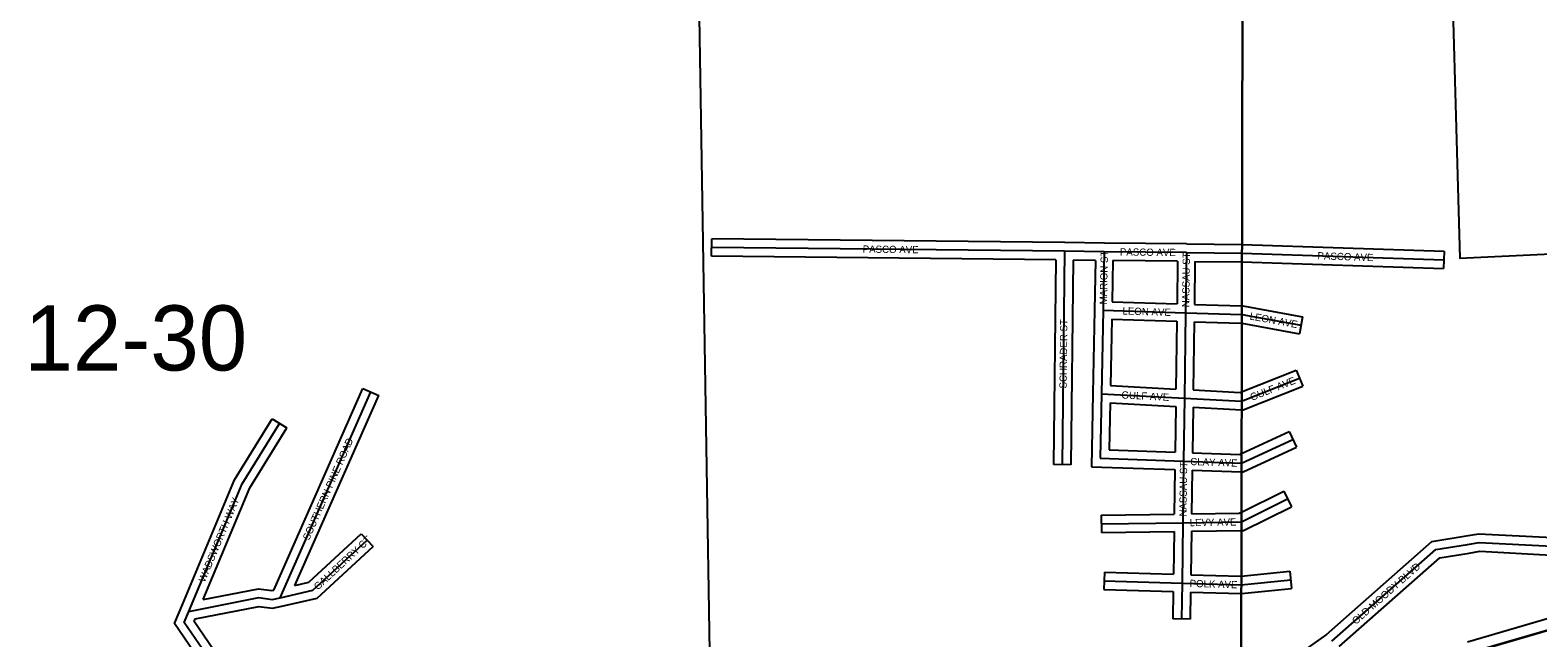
# Model space of a CAD drawing. Extents: x 457167 to 656239, y 1787309 to 1969297.
# Drawn here: x 572503 to 577714, y 1869052 to 1871151 of the extents above; entities that cross this region are included whole.
import ezdxf

# ---------------------------------------------------------------- set-up
doc = ezdxf.new("R2010")
doc.units = 0
for name, color, linetype in [('Level 1', 7, 'Continuous'), ('Level 2', 7, 'Continuous'), ('Level 22', 7, 'Continuous'), ('Level 23', 7, 'Continuous'), ('Level 31', 7, 'Continuous'), ('Level 32', 7, 'Continuous'), ('Level 34', 7, 'Continuous'), ('Level 63', 7, 'Continuous'), ('Level 8', 7, 'Continuous')]:
    doc.layers.add(name, color=color, linetype=linetype)

msp = doc.modelspace()

# ---------------------------------------------------------------- linework, layer by layer
at = {"layer": 'Level 1'}
msp.add_line((574895.419, 1866376.943), (574810.232, 1871605.018), dxfattribs=at)
at = {"layer": 'Level 22'}
msp.add_lwpolyline([(577482.045, 1868999.986), (578270.085, 1869229.959), (578336.281, 1869234.91), (578401.205, 1869239.866)], dxfattribs=at)
at = {"layer": 'Level 23'}
msp.add_lwpolyline([(577470.84, 1869038.386), (578262.912, 1869269.534), (578304.021, 1869272.61)], dxfattribs=at)
at = {"layer": 'Level 31'}
for p, q in [((576078.25, 1870386.976), (574858.64, 1870400.165)), ((576078.25, 1870386.976), (576069.979, 1869649.908)), ((576215.706, 1870385.226), (576078.25, 1870386.976)), ((576215.706, 1870385.226), (576211.771, 1870183.053)), ((576499.211, 1870382.436), (576215.706, 1870385.226)), ((576499.211, 1870382.436), (576496.537, 1870174.443)), ((576691.422, 1870380.57), (577389.46, 1870356.901)), ((576211.771, 1870183.053), (576206.378, 1869895.067)), ((576211.771, 1870183.053), (576496.537, 1870174.443)), ((576496.537, 1870174.443), (576492.723, 1869879.544)), ((576690.97, 1870168.931), (576895.78, 1870131.408)), ((576690.33, 1869869.316), (576890.3, 1869948.875)), ((573366.477, 1869190.371), (573680.532, 1869901.305)), ((576206.378, 1869895.067), (576201.761, 1869671.806)), ((576206.378, 1869895.067), (576492.723, 1869879.544)), ((576492.723, 1869879.544), (576489.711, 1869661.734)), ((576689.871, 1869654.774), (576866.938, 1869737.29)), ((576201.761, 1869671.806), (576489.711, 1869661.734)), ((576489.711, 1869661.734), (576487.028, 1869449.377)), ((576689.439, 1869452.231), (576849.315, 1869531.511)), ((576205.411, 1869445.618), (576487.028, 1869449.377)), ((576487.028, 1869449.377), (576484.354, 1869240.657)), ((576214.851, 1869248.509), (576484.354, 1869240.657)), ((576484.354, 1869240.657), (576482.496, 1869116.662)), ((576688.975, 1869234.769), (576860.175, 1869251.854))]:
    msp.add_line(p, q, dxfattribs=at)
for points in [[(576499.211, 1870382.436), (576691.396, 1870380.571), (576691.423, 1870380.57)], [(576496.537, 1870174.443), (576690.943, 1870168.936), (576690.971, 1870168.931)], [(576492.723, 1869879.544), (576690.302, 1869869.304), (576690.331, 1869869.316)], [(573051.901, 1869143.175), (573235.619, 1869584.114), (573364.637, 1869792.553)], [(576489.711, 1869661.734), (576689.844, 1869654.761), (576689.872, 1869654.774)], [(576487.028, 1869449.377), (576689.411, 1869452.217), (576689.44, 1869452.231)], [(573366.477, 1869190.371), (573480.133, 1869215.936), (573667.622, 1869389.337)], [(577002.596, 1869039.916), (577361.565, 1869356.24), (577471.383, 1869374.188)], [(577471.383, 1869374.188), (577511.491, 1869381.012), (577763.478, 1869367.751)], [(576484.354, 1869240.657), (576688.946, 1869234.766), (576688.976, 1869234.769)], [(573051.901, 1869143.175), (573292.974, 1869190.898), (573339.735, 1869184.248), (573366.477, 1869190.371)], [(573111.157, 1868994.214), (573035.671, 1869104.199), (573051.901, 1869143.175)]]:
    msp.add_lwpolyline(points, dxfattribs=at)
at = {"layer": 'Level 32'}
for p, q in [((574858.316, 1870370.166), (574858.965, 1870430.162)), ((576078.575, 1870416.973), (574858.965, 1870430.162)), ((576216.088, 1870415.223), (576078.632, 1870416.973)), ((576499.506, 1870412.435), (576216.001, 1870415.224)), ((576499.501, 1870412.435), (576691.486, 1870410.571)), ((577390.477, 1870386.883), (577388.445, 1870326.917)), ((576047.916, 1870357.301), (574858.316, 1870370.166)), ((576047.916, 1870357.301), (576039.981, 1869650.244)), ((576107.912, 1870356.594), (576099.977, 1869649.571)), ((576185.124, 1870355.611), (576107.912, 1870356.594)), ((576185.124, 1870355.611), (576181.776, 1870183.636)), ((576245.123, 1870354.934), (576242.344, 1870212.142)), ((576468.826, 1870352.731), (576245.123, 1870354.933)), ((576468.826, 1870352.731), (576466.932, 1870205.351)), ((576528.826, 1870352.146), (576526.916, 1870203.595)), ((576691.358, 1870350.554), (577388.445, 1870326.917)), ((576181.776, 1870183.615), (576176.383, 1869895.629)), ((576242.344, 1870212.142), (576466.932, 1870205.351)), ((576526.916, 1870203.594), (576691.035, 1870198.946)), ((576241.198, 1870152.148), (576236.916, 1869923.456)), ((576241.198, 1870152.148), (576466.159, 1870145.346)), ((576466.16, 1870145.346), (576463.131, 1869911.191)), ((576526.141, 1870143.591), (576523.095, 1869908.01)), ((576690.905, 1870138.444), (576890.374, 1870101.898)), ((576901.186, 1870160.917), (576890.374, 1870101.898)), ((576690.399, 1869901.63), (576879.209, 1869976.751)), ((576879.209, 1869976.751), (576901.39, 1869921)), ((573345.117, 1869216.256), (573653.091, 1869913.427)), ((573653.091, 1869913.427), (573707.975, 1869889.182)), ((576236.916, 1869923.456), (576463.131, 1869911.192)), ((573417.976, 1869232.704), (573707.975, 1869889.182)), ((576176.384, 1869895.687), (576171.157, 1869642.856)), ((576235.732, 1869863.431), (576232.367, 1869700.753)), ((576235.731, 1869863.431), (576462.328, 1869851.146)), ((573339.128, 1869808.342), (573390.146, 1869776.764)), ((576462.328, 1869851.146), (576460.137, 1869692.786)), ((576522.291, 1869847.97), (576520.115, 1869690.692)), ((576522.291, 1869847.971), (576690.266, 1869839.265)), ((576689.942, 1869687.906), (576854.266, 1869764.483)), ((576854.266, 1869764.483), (576879.61, 1869710.097)), ((576232.367, 1869700.753), (576460.137, 1869692.786)), ((576099.977, 1869649.571), (576039.981, 1869650.244)), ((576171.157, 1869642.856), (576459.343, 1869632.777)), ((576459.343, 1869632.777), (576457.4, 1869478.985)), ((576519.322, 1869630.682), (576517.417, 1869479.806)), ((576519.322, 1869630.682), (576689.809, 1869624.743)), ((576689.51, 1869485.754), (576835.988, 1869558.388)), ((576835.988, 1869558.388), (576862.644, 1869504.634)), ((576205.011, 1869475.616), (576457.4, 1869478.984)), ((576205.011, 1869475.616), (576205.812, 1869415.62)), ((573647.253, 1869411.362), (573687.992, 1869367.312)), ((576205.812, 1869415.62), (576456.636, 1869418.968)), ((576456.636, 1869418.967), (576454.747, 1869271.533)), ((576516.653, 1869419.789), (576514.731, 1869269.795)), ((576516.652, 1869419.789), (576689.376, 1869422.214)), ((576689.039, 1869264.925), (576857.195, 1869281.706)), ((576857.195, 1869281.706), (576863.155, 1869222.001)), ((576215.726, 1869278.496), (576213.978, 1869218.521)), ((576215.726, 1869278.496), (576454.747, 1869271.532)), ((576213.978, 1869218.521), (576453.914, 1869211.531)), ((576453.915, 1869211.531), (576452.5, 1869117.111)), ((576513.896, 1869209.793), (576512.493, 1869116.213)), ((576513.896, 1869209.792), (576688.911, 1869204.754)), ((576512.493, 1869116.213), (576452.5, 1869117.111)), ((576983.988, 1869063.502), (576814.234, 1868943.956))]:
    msp.add_line(p, q, dxfattribs=at)
for points in [[(576691.485, 1870410.571), (576692.049, 1870410.566), (577390.477, 1870386.883)], [(576528.826, 1870352.146), (576690.742, 1870350.575), (576691.359, 1870350.554)], [(576691.034, 1870198.946), (576694.089, 1870198.86), (576901.186, 1870160.917)], [(576526.142, 1870143.591), (576687.796, 1870139.014), (576690.906, 1870138.444)], [(576523.095, 1869908.01), (576685.306, 1869899.603), (576690.4, 1869901.63)], [(576690.265, 1869839.265), (576695.298, 1869839.004), (576901.39, 1869921)], [(573030.372, 1869169.506), (573208.849, 1869597.865), (573339.128, 1869808.342)], [(573101.211, 1869183.52), (573262.39, 1869570.363), (573390.146, 1869776.764)], [(576689.808, 1869624.743), (576695.992, 1869624.527), (576879.61, 1869710.097)], [(576520.116, 1869690.692), (576683.696, 1869684.993), (576689.943, 1869687.906)], [(576689.375, 1869422.214), (576696.639, 1869422.316), (576862.644, 1869504.634)], [(576517.417, 1869479.806), (576682.182, 1869482.12), (576689.511, 1869485.754)], [(573417.976, 1869232.704), (573465.683, 1869243.436), (573647.253, 1869411.362)], [(576983.988, 1869063.502), (577348.207, 1869384.455), (577466.545, 1869403.796)], [(577466.545, 1869403.796), (577509.741, 1869411.146), (577765.055, 1869397.711)], [(573373.172, 1869161.127), (573494.584, 1869188.437), (573687.992, 1869367.312)], [(577027.6, 1869021.961), (577374.923, 1869328.024), (577476.222, 1869344.58)], [(577476.416, 1869344.612), (577513.24, 1869350.878), (577761.901, 1869337.793)], [(576514.731, 1869269.795), (576687.884, 1869264.81), (576689.04, 1869264.925)], [(573101.211, 1869183.52), (573292.15, 1869221.317), (573338.457, 1869214.732), (573345.116, 1869216.256)], [(576688.91, 1869204.754), (576690.007, 1869204.722), (576863.155, 1869222.001)], [(573085.773, 1868978.185), (573001.703, 1869100.674), (573030.371, 1869169.502)], [(573073.441, 1869116.856), (573293.798, 1869160.478), (573341.012, 1869153.765), (573373.172, 1869161.127)], [(573136.543, 1869010.242), (573069.637, 1869107.725), (573073.441, 1869116.856)]]:
    msp.add_lwpolyline(points, dxfattribs=at)
at = {"layer": 'Level 63'}
for points in [[(536796.8, 1832931.691), (576611.22, 1832825.663), (576708.291, 1878279.4), (536942.564, 1878385.707), (536796.8, 1832931.691)], [(576611.219, 1832825.663), (616425.226, 1832761.92), (616473.71, 1878215.526), (576708.29, 1878279.4), (576611.219, 1832825.663)]]:
    msp.add_lwpolyline(points, dxfattribs=at)
at = {"layer": 'Level 8'}
for points in [[(576694.221, 1871691.522), (577405.949, 1871713.518), (577443.961, 1870363.498), (578391.975, 1870407.504)], [(578269.983, 1869229.486), (577481.974, 1869000.478), (577481.974, 1868996.478), (577663.034, 1862455.381), (577700.046, 1861131.361), (577619.045, 1861130.361), (577392.042, 1861129.36), (576672.032, 1861136.356), (576671.679, 1861136.353)]]:
    msp.add_lwpolyline(points, dxfattribs=at)

# ---------------------------------------------------------------- texts
at = {"layer": 'Level 2'}
msp.add_text('10-12-30', height=225, dxfattribs=at).set_placement((572048.53, 1869975.063))
at = {"layer": 'Level 34'}
for s, rotation, p in [('PASCO AVE', 359.379697, (575380.44, 1870382.021)), ('MARION ST', 88.884436, (576224.663, 1870203.124)), ('PASCO AVE', 359.435539, (576269.466, 1870372.197)), ('NASSAU ST', 89.263147, (576509.279, 1870193.246)), ('PASCO AVE', 358.057636, (576952.18, 1870359.221)), ('LEON AVE', 358.267375, (576278.22, 1870168.539)), ('LEON AVE', 349.617539, (576716.755, 1870151.5)), ('SCHRADER ST', 89.356619, (576085.431, 1869912.953)), ('GULF AVE', 21.6954, (576725.564, 1869869.881)), ('GULF AVE', 356.896297, (576274.337, 1869878.866)), ('SOUTHERN PINE ROAD', 66.166089, (573466.785, 1869386.509)), ('NASSAU ST', 89.275736, (576499.793, 1869470.365)), ('CLAY AVE', 358.003758, (576512.381, 1869648.437)), ('WADSWORTH WAY', 67.380378, (573106.413, 1869241.508)), ('LEVY AVE', 0.8033, (576510.921, 1869437.213)), ('GALLBERRY CT', 42.763922, (573497.388, 1869214.869)), ('OLD MOODY BLVD', 41.386167, (577085.07, 1869095.932)), ('POLK AVE', 358.349758, (576510.258, 1869227.408))]:
    msp.add_text(s, height=25, rotation=rotation, dxfattribs=at).set_placement(p)

doc.saveas('drawing.dxf')
